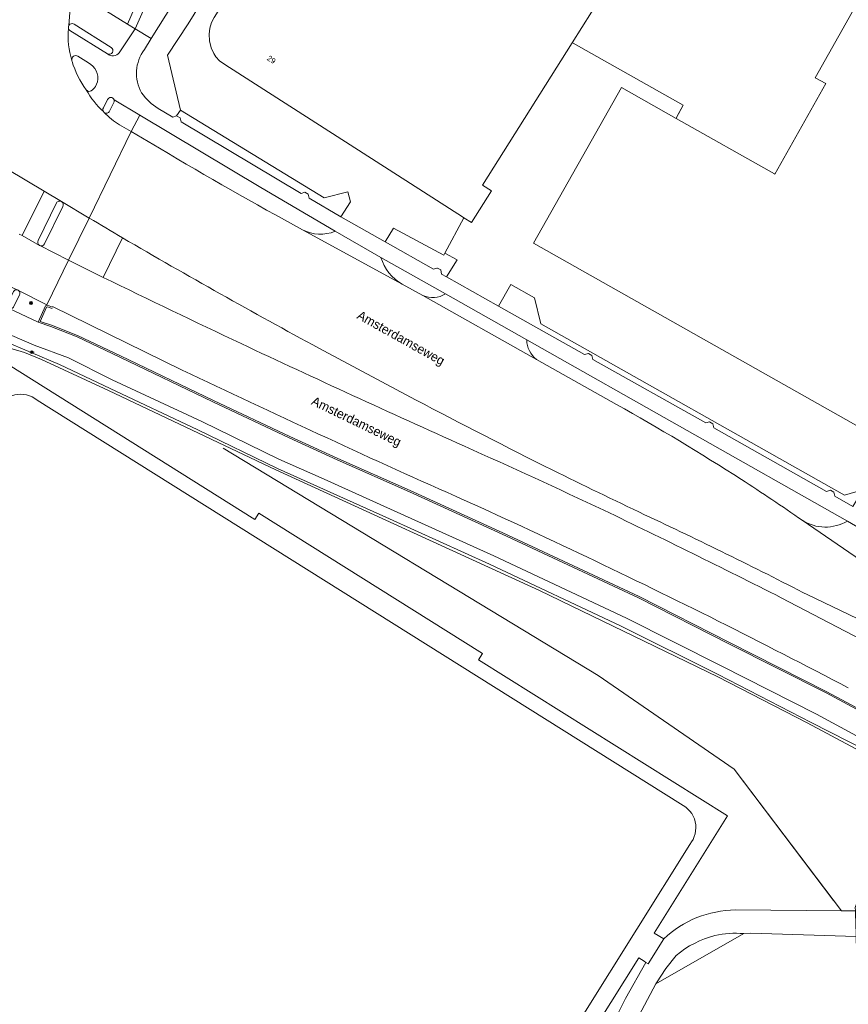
# Model space of a CAD drawing. Header units: metres. Extents: x 151448 to 154749, y 463108 to 465296.
# Tile 299 of 449: x 153872 to 153985, y 463706 to 463841. Entities that reach past the tile are written whole.
import ezdxf
from ezdxf.enums import TextEntityAlignment as Align

# ---------------------------------------------------------------- set-up
doc = ezdxf.new("R2010")
doc.units = ezdxf.units.M
doc.layers.get('0').update_dxf_attribs({"lineweight": 9})
for name, color, linetype, lineweight in [('B-ME-GR-HAAG-G', 253, 'Continuous', 9), ('B-ME-IE-MEUBILAIR_VERKEERSBORD-S', 253, 'Continuous', 9), ('B-ME-IE-MEUBILAIR_VERKEERSLICHT-S', 253, 'Continuous', 9), ('B-ME-IE-TERREINAFSCHEIDING_KUNSTMATIG_HEKWERK-G', 253, 'Continuous', 9), ('B-ME-VH-KANTOPSLUITING_VOORKANTBAND-G', 253, 'Continuous', 9), ('B-ME-VH-MATERIAALGRENS-G', 253, 'Continuous', 9), ('B-ME-VH-VERHARDING_ASFALT-G', 253, 'Continuous', 9), ('B-ME-VH-VERHARDING_TEGEL-G', 253, 'Continuous', 9), ('B-PV-GR-BEPLANTING_CULTUUR_BOSPLANTSOEN-GV', 253, 'Continuous', 9), ('B-PV-GR-GROENVOORZIENING-GV', 253, 'Continuous', 9), ('B-PV-GR-HAAG-GV', 253, 'Continuous', 9), ('B-PV-IE-TERREINAFSCHEIDING_KUNSTMATIG_HEKWERK-G', 253, 'Continuous', 9), ('B-PV-OG-BEBOUWING-GV', 1, 'Continuous', 9), ('B-PV-OG-BEBOUWING-T18', 2, 'Continuous', 9), ('B-PV-OG-TERREIN_BEGROEID-GV', 253, 'Continuous', 9), ('B-PV-OG-TERREIN_ERF-GV', 253, 'Continuous', 9), ('B-PV-OG-TOPOGRAFIE-T18', 2, 'Continuous', 9), ('B-PV-VH-GESLOTENVERHARDING_ASFALT-GV', 253, 'Continuous', 9), ('B-PV-VH-GESLOTENVERHARDING_KUNSTSTOF-GV', 253, 'Continuous', 9), ('B-PV-VH-HALFVERHARDING_GRASBETONSTEEN-GV', 253, 'Continuous', 9), ('B-PV-VH-OPENVERHARDING_BETONELEMENT-GV', 253, 'Continuous', 9), ('B-PV-VH-OPENVERHARDING_BETONSTRAATSTEEN-GV', 253, 'Continuous', 9), ('B-PV-VH-OPENVERHARDING_TEGEL-GV', 253, 'Continuous', 9)]:
    doc.layers.add(name, color=color, linetype=linetype, lineweight=lineweight)
doc.styles.add('18_200', font='romans', dxfattribs={"width": 0.8, "height": 0.36})
doc.styles.add('Drong', font='txt', dxfattribs={"height": 1.8})

# ---------------------------------------------------------------- blocks, each defined once
blk = doc.blocks.new('verkeersbord')
blk.add_line((-0.3, 0), (0.3, 0))
for radius in [0.2, 0.0745]:
    blk.add_circle((0, 0), radius)
at = {"style": '18_200', "width": 0.8}
blk.add_attdef('HOOGTE', (0.24, 0.18), '', height=0.25, dxfattribs=at)
blk = doc.blocks.new('verkeerslicht')
h = blk.add_hatch()
h.set_pattern_fill('ANSI31', color=256, scale=0.0045, style=0)
h.set_pattern_definition([(45, (-99614.369806, -220088.543568), (-0.0101027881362, 0.0101027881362), [])])
edge = h.paths.add_edge_path()
edge.add_ellipse((0, 0), major_axis=(-0.0895, 0.0895), ratio=1, start_angle=0, end_angle=360)
edge = h.paths.add_edge_path(flags=16)
edge.add_arc((0, 0), 0.0678, 0, 360)
blk.add_circle((0, 0), 0.0678)
blk.add_ellipse((0, 0), major_axis=(0.149, 0.149), ratio=1)
blk.add_ellipse((0, 0), major_axis=(-0.0895, 0.0895), ratio=1, start_param=1.570796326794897, end_param=7.853981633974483)
at = {"style": '18_200', "width": 0.8}
blk.add_attdef('HOOGTE', (0.26, 0.21), '', height=0.25, dxfattribs=at)

msp = doc.modelspace()

# ---------------------------------------------------------------- linework, layer by layer
at = {"layer": 'B-ME-GR-HAAG-G', "ltscale": 0.2}
msp.add_lwpolyline([(154052.601, 463708.395), (154050.19, 463709.994), (154042.473, 463714.88), (154030.654, 463722.063), (154019.986, 463728.192), (154011.43, 463732.974), (154006.212, 463736.056), (153997.831, 463740.55), (153994.069, 463742.652), (153982.214, 463749.017), (153968.898, 463755.765), (153956.529, 463762.055), (153937.879, 463770.748), (153925.209, 463776.523), (153915.302, 463780.935), (153908.717, 463783.938), (153898.3, 463788.854), (153885.549, 463794.968), (153879.696, 463797.757), (153876.1, 463799.151), (153874.574, 463799.677), (153875.443, 463801.64), (153875.566, 463801.692), (153876.195, 463801.437)], dxfattribs=at)
at = {"layer": 'B-ME-IE-TERREINAFSCHEIDING_KUNSTMATIG_HEKWERK-G', "ltscale": 0.2}
msp.add_lwpolyline([(153992.854, 463737.622), (153979.528, 463744.737), (153967.307, 463751.064), (153942.913, 463762.855), (153906.816, 463779.359), (153883.932, 463790.235), (153874.752, 463794.484), (153872.433, 463795.401), (153869.009, 463796.447), (153866.499, 463795.68), (153864.485, 463792.759)], dxfattribs=at)
at = {"layer": 'B-ME-VH-KANTOPSLUITING_VOORKANTBAND-G'}
msp.add_lwpolyline([(153870.1, 463802.075, 0.9397617), (153870.91, 463801.625), (153871.749, 463803.303, 1.0155257), (153870.934, 463803.756)], format="xyb", close=True, dxfattribs=at)
msp.add_lwpolyline([(153874.303, 463799.559), (153875.292, 463801.793), (153875.564, 463801.909), (153876.27, 463801.622)], dxfattribs=at)
msp.add_lwpolyline([(154051.089, 463698.3), (154050.006, 463703.513, 0.2117534), (154047.885, 463707.339), (154040.76, 463712.016), (154029.134, 463718.948), (154018.383, 463725.38), (154006.942, 463731.601), (153996.316, 463737.53), (153992.835, 463739.411), (153980.812, 463745.929), (153967.746, 463752.552), (153954.804, 463759.098), (153936.635, 463767.585), (153923.035, 463773.769), (153913.428, 463778.088), (153907.243, 463780.811), (153896.692, 463785.986), (153884.434, 463791.688), (153878.45, 463794.711), (153873.742, 463796.419)], format="xyb", dxfattribs=at)
at = {"layer": 'B-ME-VH-MATERIAALGRENS-G', "ltscale": 0.3}
for points in [[(153868.635, 463805.288), (153871.507, 463803.973), (153875.564, 463801.909)], [(153873.742, 463796.419), (153868.983, 463798.473), (153866.467, 463799.201), (153863.794, 463799.967)]]:
    msp.add_lwpolyline(points, dxfattribs=at)
at = {"layer": 'B-ME-VH-VERHARDING_ASFALT-G'}
msp.add_lwpolyline([(154052.49, 463708.228), (154050.081, 463709.826), (154042.368, 463714.71), (154030.552, 463721.891), (154019.887, 463728.018), (154011.33, 463732.801), (154006.114, 463735.882), (153997.735, 463740.375), (153993.973, 463742.477), (153982.121, 463748.84), (153968.807, 463755.587), (153956.441, 463761.875), (153937.795, 463770.566), (153925.127, 463776.341), (153915.22, 463780.753), (153908.633, 463783.757), (153898.214, 463788.673), (153885.463, 463794.788), (153879.617, 463797.573), (153876.031, 463798.963), (153874.303, 463799.559), (153870.335, 463801.449)], dxfattribs=at)
at = {"layer": 'B-ME-VH-VERHARDING_TEGEL-G'}
msp.add_lwpolyline([(154050.71, 463699.791), (154049.484, 463699.67), (154048.664, 463703.478, 0.2167952), (154047.211, 463706.369), (154039.912, 463710.919), (154028.575, 463717.976), (154017.515, 463724.382), (154007.803, 463729.794), (154005.063, 463731.304), (153995.933, 463736.328), (153993.074, 463738.167), (153980.064, 463744.821), (153967.349, 463751.38), (153954.07, 463757.987), (153936.071, 463766.464), (153922.376, 463772.651), (153907.03, 463779.563), (153896.14, 463784.859), (153884.168, 463790.51), (153877.231, 463793.786), (153869.453, 463797.082)], format="xyb", dxfattribs=at)
at = {"layer": 'B-PV-GR-BEPLANTING_CULTUUR_BOSPLANTSOEN-GV', "flags": 128}
for points in [[(153899.625, 463782.349), (153950.913, 463751.252), (153969.542, 463738.44), (153984.208, 463719.057)], [(153984.208, 463719.057), (153986.128, 463719.044), (153986.113, 463719.502), (153992.799, 463737.574)]]:
    msp.add_lwpolyline(points, dxfattribs=at)
at = {"layer": 'B-PV-GR-GROENVOORZIENING-GV', "flags": 128}
msp.add_lwpolyline([(153891.954, 463852.873), (153886.534, 463840.362), (153887.574, 463839.716), (153887.748, 463840.11), (153892.724, 463851.342), (153892.432, 463851.923)], close=True, dxfattribs=at)
for points in [[(153888.218, 463827.907), (153887.018, 463825.637), (153890.919, 463823.367)], [(153914.929, 463812.012), (153904.777, 463817.996), (153888.218, 463827.907)], [(153885.843, 463811.108), (153883.207, 463805.696)], [(153930.022, 463803.44), (153921.205, 463808.441)], [(153924.13, 463804.768), (153926.952, 463803.203)], [(153894.016, 463793.022), (153876.245, 463801.704)], [(153985.033, 463772.358), (153941.146, 463797.159)], [(153925.947, 463788.955), (153912.71, 463796.01)], [(153942.484, 463794.469), (153953.446, 463788.31)], [(153975.982, 463761.875), (153994.62, 463752.143)], [(154003.316, 463750.068), (154000, 463751.868), (153989.808, 463757.274), (153987.519, 463758.488), (153979.632, 463762.255)]]:
    msp.add_lwpolyline(points, dxfattribs=at)
at = {"layer": 'B-PV-GR-GROENVOORZIENING-GV'}
for points in [[(153890.919, 463823.367, 0.010344), (153910.477, 463812.205)], [(153910.477, 463812.205, 0.2248487), (153914.929, 463812.012)], [(153912.71, 463796.01, -0.0077436), (153885.843, 463811.108)], [(153921.205, 463808.441, 0.198271), (153924.13, 463804.768)], [(153883.207, 463805.696, 0.0034633), (153902.065, 463796.643)], [(153926.952, 463803.203, 0.2420356), (153930.022, 463803.44)], [(153941.146, 463797.159, 0.2253643), (153942.484, 463794.469)], [(153902.065, 463796.643, 0.004441), (153932.637, 463782.61)], [(153912.669, 463784.271, -0.0039291), (153894.016, 463793.022)], [(153944.656, 463779.349, -0.0051249), (153925.947, 463788.955)], [(153953.446, 463788.31, -0.0160512), (153970.527, 463778.048)], [(153931.485, 463775.729, -0.0046779), (153912.669, 463784.271)], [(153932.637, 463782.61, -0.0041141), (153951.718, 463773.839)], [(153957.287, 463773.236, -0.0041758), (153944.656, 463779.349)], [(153970.527, 463778.048, -0.0096261), (153978.855, 463772.464)], [(153949.374, 463767.457, 0.0060172), (153931.485, 463775.729)], [(153951.718, 463773.839, -0.0048602), (153975.982, 463761.875)], [(153979.632, 463762.255, 0.0090713), (153957.287, 463773.236)], [(153978.855, 463772.464, 0.2813158), (153985.033, 463772.358)], [(153985.161, 463749.534, 0.0101344), (153949.374, 463767.457)]]:
    msp.add_lwpolyline(points, format="xyb", dxfattribs=at)
at = {"layer": 'B-PV-GR-HAAG-GV', "flags": 128}
msp.add_lwpolyline([(153886.534, 463840.362), (153887.574, 463839.716), (153887.748, 463840.11), (153892.724, 463851.342), (153892.432, 463851.923), (153891.954, 463852.873)], close=True, dxfattribs=at)
for points in [[(153888.218, 463827.907), (153887.018, 463825.637), (153890.919, 463823.367)], [(153914.929, 463812.012), (153904.777, 463817.996), (153888.218, 463827.907)], [(153885.843, 463811.108), (153883.207, 463805.696)], [(153930.022, 463803.44), (153921.205, 463808.441)], [(153924.13, 463804.768), (153926.952, 463803.203)], [(153894.016, 463793.022), (153876.245, 463801.704)], [(153985.033, 463772.358), (153941.146, 463797.159)], [(153925.947, 463788.955), (153912.71, 463796.01)], [(153942.484, 463794.469), (153953.446, 463788.31)], [(153975.982, 463761.875), (153994.62, 463752.143)], [(154003.316, 463750.068), (154000, 463751.868), (153989.808, 463757.274), (153987.519, 463758.488), (153979.632, 463762.255)]]:
    msp.add_lwpolyline(points, dxfattribs=at)
at = {"layer": 'B-PV-GR-HAAG-GV'}
for points in [[(153890.919, 463823.367, 0.010344), (153910.477, 463812.205)], [(153910.477, 463812.205, 0.2248487), (153914.929, 463812.012)], [(153912.71, 463796.01, -0.0077436), (153885.843, 463811.108)], [(153921.205, 463808.441, 0.198271), (153924.13, 463804.768)], [(153883.207, 463805.696, 0.0034633), (153902.065, 463796.643)], [(153926.952, 463803.203, 0.2420356), (153930.022, 463803.44)], [(153941.146, 463797.159, 0.2253643), (153942.484, 463794.469)], [(153902.065, 463796.643, 0.004441), (153932.637, 463782.61)], [(153912.669, 463784.271, -0.0039291), (153894.016, 463793.022)], [(153944.656, 463779.349, -0.0051249), (153925.947, 463788.955)], [(153953.446, 463788.31, -0.0160512), (153970.527, 463778.048)], [(153931.485, 463775.729, -0.0046779), (153912.669, 463784.271)], [(153932.637, 463782.61, -0.0041141), (153951.718, 463773.839)], [(153957.287, 463773.236, -0.0041758), (153944.656, 463779.349)], [(153970.527, 463778.048, -0.0096261), (153978.855, 463772.464)], [(153949.374, 463767.457, 0.0060172), (153931.485, 463775.729)], [(153951.718, 463773.839, -0.0048602), (153975.982, 463761.875)], [(153979.632, 463762.255, 0.0090713), (153957.287, 463773.236)], [(153978.855, 463772.464, 0.2813158), (153985.033, 463772.358)], [(153985.161, 463749.534, 0.0101344), (153949.374, 463767.457)]]:
    msp.add_lwpolyline(points, format="xyb", dxfattribs=at)
at = {"layer": 'B-PV-IE-TERREINAFSCHEIDING_KUNSTMATIG_HEKWERK-G', "flags": 128}
for points in [[(153947.504, 463837.736), (153962.542, 463829.269), (153961.606, 463827.48)], [(153961.747, 463827.75), (153961.606, 463827.48)], [(153899.625, 463782.349), (153950.913, 463751.252)], [(153950.913, 463751.252), (153969.542, 463738.44)], [(153969.542, 463738.44), (153983.148, 463720.458)]]:
    msp.add_lwpolyline(points, dxfattribs=at)
at = {"layer": 'B-PV-OG-BEBOUWING-GV', "flags": 128}
for points in [[(153925.137, 463883.745), (153898.38, 463841.238), (153898.029, 463840.589), (153897.785, 463839.805), (153897.704, 463838.968), (153897.731, 463838.049), (153897.974, 463837.103), (153898.325, 463836.319), (153898.622, 463835.859), (153899.109, 463835.319), (153899.838, 463834.832), (153932.377, 463813.977), (153932.551, 463813.865), (153933.577, 463813.207), (153936.322, 463817.555), (153935.106, 463818.312), (153947.38, 463837.806), (153963.249, 463863.01), (153943.467, 463873.655), (153932.954, 463879.313), (153933.522, 463880.421), (153925.681, 463884.61)], [(154014.151, 463833.758), (154013.533, 463833.942), (153988.94, 463847.784), (153980.614, 463833.001), (153982.073, 463832.217), (153975.099, 463819.831), (153975.042, 463819.863), (153961.592, 463827.455), (153954.119, 463831.674), (153942.071, 463810.362), (154000, 463777.704), (154001.578, 463776.814), (154001.827, 463776.674), (154010.873, 463792.733), (154010.699, 463792.831), (154011.297, 463793.871), (154010.746, 463794.188), (154021.862, 463814.092), (154022.914, 463813.519), (154031.411, 463828.618), (154030.622, 463828.853)]]:
    msp.add_lwpolyline(points, close=True, dxfattribs=at)
at = {"layer": 'B-PV-OG-TERREIN_BEGROEID-GV', "flags": 128}
for points in [[(153879.456, 463844.755), (153886.534, 463840.362), (153891.954, 463852.873), (153888.383, 463855.109), (153909.048, 463888.451)], [(153864.535, 463792.616), (153862.359, 463789.406), (153844.853, 463761.189), (153840.07, 463753.522), (153828.386, 463734.753), (153826.081, 463730.99), (153824.353, 463728.169), (153825.922, 463727.029), (153827.563, 463729.664), (153829.26, 463728.604), (153870.195, 463793.76), (153903.96, 463772.578), (153904.491, 463773.44), (153935.104, 463754.231), (153934.563, 463753.369), (153968.648, 463732.019), (153958.612, 463715.991), (153959.898, 463715.202)], [(153969.711, 463719.152), (153984.208, 463719.057), (153969.542, 463738.44), (153950.913, 463751.252), (153899.625, 463782.349)]]:
    msp.add_lwpolyline(points, dxfattribs=at)
at = {"layer": 'B-PV-OG-TERREIN_BEGROEID-GV'}
msp.add_lwpolyline([(153959.898, 463715.202, -0.189555), (153969.711, 463719.152)], format="xyb", dxfattribs=at)
at = {"layer": 'B-PV-OG-TERREIN_BEGROEID-GV', "flags": 128}
msp.add_lwpolyline([(153940.766, 463678.289), (153943.372, 463683.039), (153946.11, 463688.597), (153950.144, 463697.423), (153952.111, 463701.948), (153954.665, 463707.036), (153957.456, 463711.984), (153957.233, 463712.128), (153956.493, 463712.607), (153932.068, 463673.598), (153936.003, 463671.074)], close=True, dxfattribs=at)
at = {"layer": 'B-PV-OG-TERREIN_ERF-GV', "flags": 128}
for points in [[(153961.592, 463827.455), (153975.042, 463819.863), (153975.099, 463819.831), (153982.073, 463832.217), (153980.614, 463833.001), (153988.94, 463847.784), (154013.533, 463833.942), (154014.151, 463833.758), (154000, 463841.94), (153963.372, 463863.117), (153963.249, 463863.01), (153947.38, 463837.806), (153947.504, 463837.736), (153962.542, 463829.269), (153961.747, 463827.75)], [(153893.764, 463828.599), (153893.25, 463827.784), (153893.711, 463827.535), (153893.865, 463826.989), (153910.277, 463817.193), (153910.809, 463817.352), (153911.258, 463817.094), (153911.389, 463816.549), (153915.715, 463813.986), (153917.019, 463816.053), (153916.68, 463817.403), (153913.457, 463816.595)], [(153928.871, 463806.954), (153928.963, 463806.981), (153929.381, 463806.718), (153929.512, 463806.158), (153930.179, 463805.782), (153931.621, 463808.122), (153929.963, 463809.005), (153929.823, 463808.742), (153922.905, 463812.425), (153921.774, 463810.548), (153928.396, 463806.816)], [(153937.288, 463801.778), (153949.076, 463795.131), (153949.629, 463795.301), (153950.07, 463795.027), (153950.211, 463794.478), (153965.642, 463785.781), (153966.156, 463785.95), (153966.632, 463785.673), (153966.772, 463785.132), (153982.156, 463776.429), (153982.703, 463776.583), (153983.16, 463776.326), (153983.297, 463775.77), (153985.785, 463774.35), (153986.795, 463776.011), (153986.171, 463776.367), (153984.638, 463775.919), (153943.095, 463799.323), (153942.223, 463802.907), (153938.977, 463804.744)]]:
    msp.add_lwpolyline(points, close=True, dxfattribs=at)
for points in [[(153897.279, 463844.401), (153894.802, 463840.404), (153891.987, 463836.116), (153893.764, 463828.599), (153913.457, 463816.595), (153916.68, 463817.403), (153917.019, 463816.053), (153915.715, 463813.986), (153921.774, 463810.548), (153922.905, 463812.425), (153929.823, 463808.742), (153929.963, 463809.005), (153932.551, 463813.865), (153932.377, 463813.977), (153899.838, 463834.832), (153899.109, 463835.319), (153898.622, 463835.859), (153898.325, 463836.319), (153897.974, 463837.103), (153897.731, 463838.049), (153897.704, 463838.968), (153897.785, 463839.805), (153898.029, 463840.589), (153898.38, 463841.238)], [(154000, 463777.704), (153942.071, 463810.362), (153954.119, 463831.674), (153961.592, 463827.455), (153961.747, 463827.75), (153962.542, 463829.269), (153947.504, 463837.736), (153947.38, 463837.806), (153935.106, 463818.312), (153936.322, 463817.555), (153933.577, 463813.207), (153932.551, 463813.865), (153929.963, 463809.005), (153931.621, 463808.122), (153930.179, 463805.782), (153937.288, 463801.778), (153938.977, 463804.744), (153942.223, 463802.907), (153943.095, 463799.323), (153984.638, 463775.919), (153986.171, 463776.367)], [(154058.997, 463679.047), (154000, 463707.068), (153986.285, 463713.607), (153986.242, 463715.546), (153971.818, 463715.973), (153970.865, 463715.925), (153958.84, 463709.04), (153956.153, 463703.972)]]:
    msp.add_lwpolyline(points, dxfattribs=at)
at = {"layer": 'B-PV-VH-GESLOTENVERHARDING_ASFALT-GV'}
for points in [[(153878.503, 463840.176, -0.1029033), (153879.456, 463844.755)], [(153878.451, 463839.733, -0.2260651), (153878.503, 463840.176)], [(153878.902, 463835.382, -0.0999749), (153878.451, 463839.733)], [(153878.943, 463835.255, -0.0094331), (153878.902, 463835.382)], [(153880.884, 463831.345, -0.0876961), (153878.943, 463835.255)], [(153883.238, 463828.374, -0.0760579), (153880.884, 463831.345)], [(153883.331, 463828.271, -0.0712441), (153883.238, 463828.374)], [(153885.443, 463826.566, -0.0752009), (153883.331, 463828.271)], [(153910.477, 463812.205, -0.010344), (153890.919, 463823.367)], [(153876.814, 463815.891, -0.4218807), (153877.497, 463816.077)], [(153881.285, 463813.824, 0.0003238), (153885.843, 463811.108)], [(153874.479, 463810.085, -0.3942897), (153874.292, 463810.737)], [(153885.843, 463811.108, 0.0077436), (153912.71, 463796.01)], [(153902.065, 463796.643, -0.0034633), (153883.207, 463805.696)], [(153932.637, 463782.61, -0.004441), (153902.065, 463796.643)], [(153894.016, 463793.022, 0.0039291), (153912.669, 463784.271)], [(153925.947, 463788.955, 0.0051249), (153944.656, 463779.349)], [(153970.527, 463778.048, 0.0160512), (153953.446, 463788.31)], [(153912.669, 463784.271, 0.0046779), (153931.485, 463775.729)], [(153951.718, 463773.839, 0.0041141), (153932.637, 463782.61)], [(153944.656, 463779.349, 0.0041758), (153957.287, 463773.236)], [(153978.855, 463772.464, 0.0096261), (153970.527, 463778.048)], [(153931.485, 463775.729, -0.0060172), (153949.374, 463767.457)], [(153975.982, 463761.875, 0.0048602), (153951.718, 463773.839)], [(153957.287, 463773.236, -0.0090713), (153979.632, 463762.255)], [(153949.374, 463767.457, -0.0101344), (153985.161, 463749.534)], [(153969.711, 463719.152, 0.189555), (153959.898, 463715.202)], [(153966.903, 463715.641, -0.0767327), (153970.865, 463715.925)], [(153961.606, 463712.934, -0.1129976), (153966.903, 463715.641)]]:
    msp.add_lwpolyline(points, format="xyb", dxfattribs=at)
at = {"layer": 'B-PV-VH-GESLOTENVERHARDING_ASFALT-GV', "flags": 128}
for points in [[(153870.132, 463820.477), (153875.098, 463817.496), (153877.497, 463816.077), (153877.501, 463816.075), (153881.285, 463813.824), (153887.018, 463825.637), (153885.443, 463826.566)], [(153890.919, 463823.367), (153887.018, 463825.637), (153881.285, 463813.824)], [(153877.497, 463816.077), (153875.098, 463817.496), (153872.128, 463811.423), (153874.479, 463810.085)], [(153874.292, 463810.737), (153876.814, 463815.891)], [(153875.535, 463802.051), (153878.47, 463808.051), (153874.52, 463810.063), (153874.479, 463810.085), (153872.128, 463811.423), (153871.707, 463811.61)], [(153953.446, 463788.31), (153942.484, 463794.469), (153926.952, 463803.203), (153924.13, 463804.768), (153910.477, 463812.205)], [(153883.207, 463805.696), (153878.47, 463808.051), (153875.535, 463802.051)], [(153876.245, 463801.704), (153894.016, 463793.022)], [(153912.71, 463796.01), (153925.947, 463788.955)], [(153979.632, 463762.255), (153987.519, 463758.488), (153989.808, 463757.274), (153992.955, 463763.041), (153987.714, 463766.41), (153978.855, 463772.464)], [(153994.62, 463752.143), (153975.982, 463761.875)], [(153970.865, 463715.925), (153971.818, 463715.973), (153986.242, 463715.546), (153986.235, 463715.762), (153986.183, 463717.351), (153986.142, 463718.625), (153986.128, 463719.044), (153984.208, 463719.057), (153969.711, 463719.152)], [(153959.898, 463715.202), (153957.763, 463711.787), (153957.456, 463711.984), (153954.665, 463707.036), (153952.111, 463701.948)], [(153956.153, 463703.972), (153958.84, 463709.04), (153958.911, 463709.174), (153960.208, 463711.161), (153961.606, 463712.934)]]:
    msp.add_lwpolyline(points, dxfattribs=at)
at = {"layer": 'B-PV-VH-GESLOTENVERHARDING_KUNSTSTOF-GV'}
for points in [[(153874.174, 463788.898, 0.4872848), (153868.639, 463787.637)], [(153963.463, 463728.128, 0.4951253), (153962.211, 463733.662)]]:
    msp.add_lwpolyline(points, format="xyb", dxfattribs=at)
at = {"layer": 'B-PV-VH-GESLOTENVERHARDING_KUNSTSTOF-GV', "flags": 128}
for points in [[(153962.211, 463733.662), (153874.174, 463788.898)], [(153927.193, 463670.201), (153963.463, 463728.128)]]:
    msp.add_lwpolyline(points, dxfattribs=at)
at = {"layer": 'B-PV-VH-HALFVERHARDING_GRASBETONSTEEN-GV', "flags": 128}
msp.add_lwpolyline([(153961.606, 463712.934), (153960.208, 463711.161), (153958.911, 463709.174), (153958.84, 463709.04), (153970.865, 463715.925)], dxfattribs=at)
at = {"layer": 'B-PV-VH-HALFVERHARDING_GRASBETONSTEEN-GV'}
for points in [[(153970.865, 463715.925, 0.0767327), (153966.903, 463715.641)], [(153966.903, 463715.641, 0.1129976), (153961.606, 463712.934)]]:
    msp.add_lwpolyline(points, format="xyb", dxfattribs=at)
at = {"layer": 'B-PV-VH-OPENVERHARDING_BETONELEMENT-GV', "flags": 128}
msp.add_lwpolyline([(153825.922, 463727.029), (153828.337, 463725.274), (153828.494, 463725.528), (153840.566, 463717.936), (153840.407, 463717.682), (153899.326, 463680.721), (153926.023, 463663.945), (153931.46, 463672.628), (153932.068, 463673.598), (153956.493, 463712.607), (153957.233, 463712.128), (153957.456, 463711.984), (153957.763, 463711.787), (153959.898, 463715.202), (153958.612, 463715.991), (153968.648, 463732.019), (153934.563, 463753.369), (153935.104, 463754.231), (153904.491, 463773.44), (153903.96, 463772.578), (153870.195, 463793.76), (153829.26, 463728.604), (153827.563, 463729.664)], close=True, dxfattribs=at)
at = {"layer": 'B-PV-VH-OPENVERHARDING_BETONELEMENT-GV'}
for points in [[(153868.639, 463787.637, -0.4872848), (153874.174, 463788.898)], [(153962.211, 463733.662, -0.4951253), (153963.463, 463728.128)]]:
    msp.add_lwpolyline(points, format="xyb", dxfattribs=at)
at = {"layer": 'B-PV-VH-OPENVERHARDING_BETONELEMENT-GV', "flags": 128}
for points in [[(153874.174, 463788.898), (153962.211, 463733.662)], [(153963.463, 463728.128), (153927.193, 463670.201)]]:
    msp.add_lwpolyline(points, dxfattribs=at)
at = {"layer": 'B-PV-VH-OPENVERHARDING_BETONSTRAATSTEEN-GV', "flags": 128}
for points in [[(153892.724, 463851.342), (153887.748, 463840.11), (153887.574, 463839.716), (153889.756, 463838.362), (153894.549, 463846.059)], [(153884.3, 463837.164), (153879.202, 463840.349)], [(153878.65, 463839.472), (153883.783, 463836.308)], [(153883.783, 463836.308), (153878.65, 463839.472)], [(153888.832, 463836.877), (153889.756, 463838.362), (153887.574, 463839.716), (153885.398, 463836.445)], [(153881.181, 463835.062), (153879.736, 463835.973)], [(153879.736, 463835.973), (153881.181, 463835.062)], [(153882.125, 463831.81), (153882.435, 463832.445)], [(153882.435, 463832.445), (153882.125, 463831.81)], [(153883.788, 463830.023), (153883.219, 463828.891)], [(153883.219, 463828.891), (153883.788, 463830.023)], [(153884.081, 463828.423), (153884.669, 463829.617)], [(153884.683, 463830.011), (153888.218, 463827.907), (153904.777, 463817.996), (153914.929, 463812.012), (153921.205, 463808.441), (153930.022, 463803.44), (153941.146, 463797.159), (153985.033, 463772.358), (153990.85, 463768.973), (153999.766, 463763.648), (154007.335, 463758.948)], [(153985.785, 463774.35), (153983.297, 463775.77), (153983.16, 463776.326), (153982.703, 463776.583), (153982.156, 463776.429), (153966.772, 463785.132), (153966.632, 463785.673), (153966.156, 463785.95), (153965.642, 463785.781), (153950.211, 463794.478), (153950.07, 463795.027), (153949.629, 463795.301), (153949.076, 463795.131), (153937.288, 463801.778), (153930.179, 463805.782), (153929.512, 463806.158), (153929.381, 463806.718), (153928.963, 463806.981), (153928.871, 463806.954), (153928.396, 463806.816), (153921.774, 463810.548), (153915.715, 463813.986), (153911.389, 463816.549), (153911.258, 463817.094), (153910.809, 463817.352), (153910.277, 463817.193), (153893.865, 463826.989), (153893.711, 463827.535), (153893.25, 463827.784), (153892.719, 463827.632), (153890.738, 463828.811)], [(153871.707, 463811.61), (153872.128, 463811.423), (153875.098, 463817.496), (153870.132, 463820.477)], [(153876.814, 463815.891), (153874.292, 463810.737)], [(153877.501, 463816.075), (153877.497, 463816.077)], [(153875.169, 463810.272), (153877.683, 463815.414)], [(153881.285, 463813.824), (153878.47, 463808.051), (153883.207, 463805.696), (153885.843, 463811.108)], [(153910.477, 463812.205), (153924.13, 463804.768)], [(153921.205, 463808.441), (153914.929, 463812.012)], [(153874.479, 463810.085), (153874.52, 463810.063)], [(153926.952, 463803.203), (153942.484, 463794.469)], [(153941.146, 463797.159), (153930.022, 463803.44)], [(153978.855, 463772.464), (153987.714, 463766.41)], [(153990.85, 463768.973), (153985.033, 463772.358)]]:
    msp.add_lwpolyline(points, dxfattribs=at)
at = {"layer": 'B-PV-VH-OPENVERHARDING_BETONSTRAATSTEEN-GV'}
for points in [[(153878.503, 463840.176, 0.2260651), (153878.451, 463839.733)], [(153879.202, 463840.349, 0.4045173), (153878.503, 463840.176)], [(153878.451, 463839.733, 0.0999749), (153878.902, 463835.382)], [(153878.451, 463839.733, 0.1651474), (153878.65, 463839.472)], [(153878.65, 463839.472, -0.1651474), (153878.451, 463839.733)], [(153883.783, 463836.308, 0.9958816), (153884.3, 463837.164)], [(153879.736, 463835.973, 0.6435818), (153878.902, 463835.382)], [(153878.902, 463835.382, -0.6435818), (153879.736, 463835.973)], [(153885.398, 463836.445, -0.441513), (153883.783, 463836.308)], [(153888.459, 463830.946, -0.2975889), (153888.832, 463836.877)], [(153878.902, 463835.382, 0.0094331), (153878.943, 463835.255)], [(153878.943, 463835.255, 0.0876961), (153880.884, 463831.345)], [(153882.435, 463832.445, 0.323512), (153881.181, 463835.062)], [(153881.181, 463835.062, -0.323512), (153882.435, 463832.445)], [(153881.57, 463831.238, 0.1091547), (153882.125, 463831.81)], [(153882.125, 463831.81, -0.1091547), (153881.57, 463831.238)], [(153880.884, 463831.345, 0.4068128), (153881.57, 463831.238)], [(153881.57, 463831.238, -0.4068128), (153880.884, 463831.345)], [(153880.884, 463831.345, 0.0760579), (153883.238, 463828.374)], [(153890.738, 463828.811, -0.1028633), (153888.459, 463830.946)], [(153884.683, 463830.011, 0.6637033), (153883.788, 463830.023)], [(153883.788, 463830.023, -0.6637033), (153884.683, 463830.011)], [(153884.669, 463829.617, 0.2131105), (153884.683, 463830.011)], [(153883.219, 463828.891, 0.2881676), (153883.238, 463828.374)], [(153883.238, 463828.374, -0.2881676), (153883.219, 463828.891)], [(153883.238, 463828.374, 0.0712441), (153883.331, 463828.271)], [(153883.331, 463828.271, 0.4797514), (153884.081, 463828.423)], [(153877.497, 463816.077, 0.4218807), (153876.814, 463815.891)], [(153877.683, 463815.414, 0.4023275), (153877.501, 463816.075)], [(153885.843, 463811.108, -0.0003238), (153881.285, 463813.824)], [(153914.929, 463812.012, -0.2248487), (153910.477, 463812.205)], [(153874.292, 463810.737, 0.3942897), (153874.479, 463810.085)], [(153874.52, 463810.063, 0.3988927), (153875.169, 463810.272)], [(153924.13, 463804.768, -0.198271), (153921.205, 463808.441)], [(153930.022, 463803.44, -0.2420356), (153926.952, 463803.203)], [(153942.484, 463794.469, -0.2253643), (153941.146, 463797.159)], [(153985.033, 463772.358, -0.2813158), (153978.855, 463772.464)]]:
    msp.add_lwpolyline(points, format="xyb", dxfattribs=at)
at = {"layer": 'B-PV-VH-OPENVERHARDING_TEGEL-GV', "flags": 128}
for points in [[(153897.279, 463844.401), (153894.549, 463846.059), (153889.756, 463838.362), (153888.832, 463836.877)], [(153885.398, 463836.445), (153887.574, 463839.716), (153886.534, 463840.362), (153879.456, 463844.755)], [(153890.738, 463828.811), (153892.719, 463827.632), (153893.25, 463827.784), (153893.764, 463828.599), (153891.987, 463836.116), (153894.802, 463840.404), (153897.279, 463844.401)], [(153879.202, 463840.349), (153884.3, 463837.164)], [(153884.669, 463829.617), (153884.081, 463828.423)], [(153887.018, 463825.637), (153888.218, 463827.907), (153884.683, 463830.011)], [(153885.443, 463826.566), (153887.018, 463825.637)], [(153874.52, 463810.063), (153878.47, 463808.051), (153881.285, 463813.824), (153877.501, 463816.075)], [(153877.683, 463815.414), (153875.169, 463810.272)]]:
    msp.add_lwpolyline(points, dxfattribs=at)
at = {"layer": 'B-PV-VH-OPENVERHARDING_TEGEL-GV'}
for points in [[(153879.456, 463844.755, 0.1029033), (153878.503, 463840.176)], [(153878.503, 463840.176, -0.4045173), (153879.202, 463840.349)], [(153884.3, 463837.164, -0.9958816), (153883.783, 463836.308)], [(153883.783, 463836.308, 0.441513), (153885.398, 463836.445)], [(153888.832, 463836.877, 0.2975889), (153888.459, 463830.946)], [(153888.459, 463830.946, 0.1028633), (153890.738, 463828.811)], [(153884.683, 463830.011, -0.2131105), (153884.669, 463829.617)], [(153884.081, 463828.423, -0.4797514), (153883.331, 463828.271)], [(153883.331, 463828.271, 0.0752009), (153885.443, 463826.566)], [(153877.501, 463816.075, -0.4023275), (153877.683, 463815.414)], [(153875.169, 463810.272, -0.3988927), (153874.52, 463810.063)]]:
    msp.add_lwpolyline(points, format="xyb", dxfattribs=at)

# ---------------------------------------------------------------- block references
at = {"layer": 'B-ME-IE-MEUBILAIR_VERKEERSBORD-S'}
msp.add_blockref('verkeersbord', (153873.433, 463795.468), dxfattribs=at)
at = {"layer": 'B-ME-IE-MEUBILAIR_VERKEERSLICHT-S'}
msp.add_blockref('verkeerslicht', (153873.317, 463802.188), dxfattribs=at)

# ---------------------------------------------------------------- texts
at = {"layer": 'B-PV-OG-BEBOUWING-T18', "style": 'Drong'}
msp.add_text('29', height=0.75, rotation=327.3, dxfattribs=at).set_placement((153906.216, 463835.495), align=Align.MIDDLE)
at = {"layer": 'B-PV-OG-TOPOGRAFIE-T18', "style": 'Drong'}
for rotation, p in [(330.8, (153923.881, 463797.289)), (334.1, (153917.79, 463785.859))]:
    msp.add_text('Amsterdamseweg', height=1.25, rotation=rotation, dxfattribs=at).set_placement(p, align=Align.MIDDLE)

doc.saveas('drawing.dxf')
